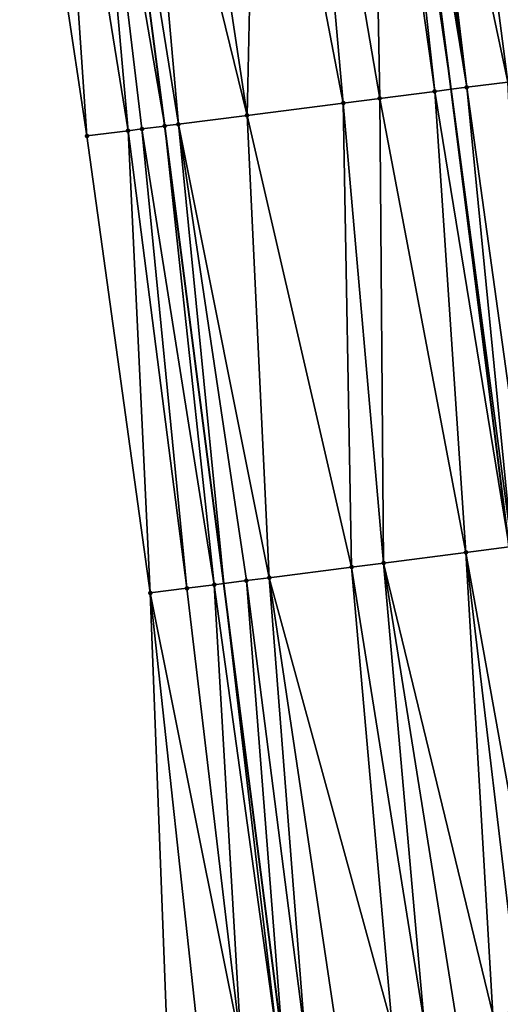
# Model space of a CAD drawing. Header units: feet. Extents: x 2004186 to 2014793, y 836912 to 864902.
# Tile 304 of 656: x 2010671 to 2010692, y 846642 to 846685. Entities that reach past the tile are written whole.
import ezdxf

# ---------------------------------------------------------------- set-up
doc = ezdxf.new("R2010")
doc.units = ezdxf.units.FT
doc.header["$LTSCALE"] = 100
doc.header["$MEASUREMENT"] = 0
for name, color, linetype, lineweight in [('EP_Travel Lane', 5, 'Continuous', 40), ('GPL_Skip Line', 2, 'Continuous', 40), ('Road Shots', 4, 'Continuous', 200), ('Road X-Section', 30, 'Continuous', 13)]:
    doc.layers.add(name, color=color, linetype=linetype, lineweight=lineweight)
doc.layers.add('I-77 SB_MM21-27-Surface-Border', color=7, linetype='Continuous')
doc.layers.add('I-77 SB_MM21-27-Surface-TIN', color=7, linetype='Continuous')

msp = doc.modelspace()

# ---------------------------------------------------------------- linework, layer by layer
at = {"layer": 'EP_Travel Lane'}
msp.add_polyline3d([(2010710.427281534, 846358.6636826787, 431.0598790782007), (2010708.84415915, 846378.5418675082, 431.2301920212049), (2010707.228482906, 846398.4750796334, 431.3984264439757), (2010705.61283548, 846418.4079362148, 431.5364268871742), (2010703.896541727, 846438.0590206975, 431.6706154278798), (2010702.005175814, 846457.9392202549, 431.8047084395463), (2010700.094050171, 846477.8456789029, 431.9339933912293), (2010698.182698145, 846497.7544955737, 432.1145469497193), (2010696.287928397, 846517.469890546, 432.2982350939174), (2010693.752455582, 846541.2357531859, 432.4414229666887), (2010691.53815431, 846561.1124940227, 432.5625172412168), (2010689.323838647, 846580.9893640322, 432.6556785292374), (2010687.109523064, 846600.8662333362, 432.7490151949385), (2010684.916266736, 846620.3862473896, 432.8704048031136), (2010682.365556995, 846640.2227027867, 432.9656242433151), (2010679.814833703, 846660.0592635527, 433.0354573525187), (2010677.264115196, 846679.8957871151, 433.1142516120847), (2010674.736842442, 846699.3669876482, 433.2019053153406)], dxfattribs=at)
at = {"layer": 'GPL_Skip Line'}
msp.add_polyline3d([(2010722.607946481, 846359.6180831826, 431.5534392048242), (2010721.029251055, 846379.5256798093, 431.7345156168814), (2010719.424851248, 846399.4601499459, 431.8844150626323), (2010717.820472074, 846419.3943637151, 432.0229026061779), (2010716.12549704, 846439.1858124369, 432.1563313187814), (2010714.296203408, 846459.0866051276, 432.3097081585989), (2010712.452399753, 846478.9998033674, 432.4492745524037), (2010710.60849604, 846498.9140822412, 432.6238982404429), (2010708.69003976, 846518.7259031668, 432.820283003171), (2010706.192759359, 846542.6460683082, 432.9817465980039), (2010703.951951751, 846562.519834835, 433.0951502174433), (2010701.711127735, 846582.3937468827, 433.1770790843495), (2010699.470299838, 846602.2676933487, 433.2515744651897), (2010697.235068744, 846621.9658725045, 433.3646820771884), (2010694.713833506, 846641.8061821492, 433.4433922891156), (2010692.192604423, 846661.6464433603, 433.533691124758), (2010689.671370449, 846681.4867430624, 433.6147614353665), (2010687.142786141, 846701.1469352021, 433.692900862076)], dxfattribs=at)
at = {"layer": 'I-77 SB_MM21-27-Surface-Border', "color": 3, "linetype": 'ByBlock', "lineweight": -2}
msp.add_polyline3d([(2010704.709131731, 846358.2158184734, 430.8054678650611), (2010703.322665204, 846378.0962043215, 430.9856400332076), (2010703.30105716, 846398.1580388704, 431.221363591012), (2010701.086626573, 846418.0423083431, 431.3410494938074), (2010698.992224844, 846437.6072583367, 431.4564328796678), (2010696.943988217, 846457.466916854, 431.5765682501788), (2010694.680344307, 846477.3401428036, 431.7026668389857), (2010692.814656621, 846497.2538801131, 431.8571424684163), (2010690.896616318, 846516.9242575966, 432.0285049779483), (2010687.93363266, 846540.5762063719, 432.1644652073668), (2010685.676783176, 846560.4480897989, 432.2909430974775), (2010683.419924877, 846580.3200508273, 432.4006376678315), (2010681.361785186, 846600.2146153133, 432.5028884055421), (2010679.541490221, 846619.6971818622, 432.6227180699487), (2010677.39120826, 846639.5849781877, 432.7353014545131), (2010676.629557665, 846659.6508278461, 432.9056721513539), (2010673.884149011, 846679.4623075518, 432.9953123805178), (2010670.968931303, 846698.8263281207, 433.0674297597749)], dxfattribs=at)
at = {"layer": 'I-77 SB_MM21-27-Surface-TIN', "color": 128, "linetype": 'ByBlock', "lineweight": -2}
for points in [[(2010692.349967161, 846701.8941148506, 433.8791191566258), (2010689.578355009, 846701.4964136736, 433.78048603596), (2010694.31683048, 846682.0825248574, 433.7775102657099)], [(2010689.578355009, 846701.4964136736, 433.78048603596), (2010687.994581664, 846701.2691208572, 433.7333009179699), (2010692.134705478, 846681.8026488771, 433.7052486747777)], [(2010689.578355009, 846701.4964136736, 433.78048603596), (2010692.134705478, 846681.8026488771, 433.7052486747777), (2010694.31683048, 846682.0825248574, 433.7775102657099)], [(2010686.21281811, 846701.0135455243, 433.6463736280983), (2010683.243225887, 846700.5874912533, 433.5265025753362), (2010686.580181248, 846681.0904259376, 433.4760081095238)], [(2010686.8067392, 846701.0987379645, 433.6751756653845), (2010686.21281811, 846701.0135455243, 433.6463736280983), (2010688.960697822, 846681.395616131, 433.5858311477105)], [(2010686.21281811, 846701.0135455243, 433.6463736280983), (2010686.580181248, 846681.0904259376, 433.4760081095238), (2010688.960697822, 846681.395616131, 433.5858311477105)], [(2010686.8067392, 846701.0987379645, 433.6751756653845), (2010689.671370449, 846681.4867430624, 433.6147614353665), (2010687.142786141, 846701.1469352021, 433.692900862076)], [(2010686.8067392, 846701.0987379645, 433.6751756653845), (2010688.960697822, 846681.395616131, 433.5858311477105), (2010689.671370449, 846681.4867430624, 433.6147614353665)], [(2010687.59863583, 846701.2123150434, 433.7169451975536), (2010687.142786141, 846701.1469352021, 433.692900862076), (2010690.349328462, 846681.5736751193, 433.6423599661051)], [(2010690.349328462, 846681.5736751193, 433.6423599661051), (2010687.142786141, 846701.1469352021, 433.692900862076), (2010689.671370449, 846681.4867430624, 433.6147614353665)], [(2010687.994581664, 846701.2691208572, 433.7333009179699), (2010687.59863583, 846701.2123150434, 433.7169451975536), (2010690.349328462, 846681.5736751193, 433.6423599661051)], [(2010687.994581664, 846701.2691208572, 433.7333009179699), (2010690.349328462, 846681.5736751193, 433.6423599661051), (2010692.134705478, 846681.8026488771, 433.7052486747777)], [(2010683.243225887, 846700.5874912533, 433.5265025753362), (2010681.263499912, 846700.3034399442, 433.4505549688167), (2010684.99317587, 846680.8869216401, 433.4133994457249)], [(2010683.243225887, 846700.5874912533, 433.5265025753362), (2010684.99317587, 846680.8869216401, 433.4133994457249), (2010686.580181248, 846681.0904259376, 433.4760081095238)], [(2010681.263499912, 846700.3034399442, 433.4505549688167), (2010677.897967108, 846699.8205432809, 433.3239183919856), (2010680.827288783, 846680.3527070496, 433.2528483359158)], [(2010681.263499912, 846700.3034399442, 433.4505549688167), (2010680.827288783, 846680.3527070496, 433.2528483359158), (2010684.99317587, 846680.8869216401, 433.4133994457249)], [(2010677.897967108, 846699.8205432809, 433.3239183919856), (2010676.116216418, 846699.5648783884, 433.26047208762), (2010680.827288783, 846680.3527070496, 433.2528483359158)], [(2010674.730405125, 846699.3660641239, 433.2016319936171), (2010673.93851691, 846699.2524284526, 433.1752244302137), (2010677.25652776, 846679.8948139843, 433.1139951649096)], [(2010674.730405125, 846699.3660641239, 433.2016319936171), (2010677.264115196, 846679.8957871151, 433.1142516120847), (2010674.736842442, 846699.3669876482, 433.2019053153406)], [(2010674.730405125, 846699.3660641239, 433.2016319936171), (2010677.25652776, 846679.8948139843, 433.1139951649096), (2010677.264115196, 846679.8957871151, 433.1142516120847)], [(2010676.116216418, 846699.5648783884, 433.26047208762), (2010674.736842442, 846699.3669876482, 433.2019053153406), (2010677.851652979, 846679.9711421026, 433.1341097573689)], [(2010677.851652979, 846679.9711421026, 433.1341097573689), (2010674.736842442, 846699.3669876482, 433.2019053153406), (2010677.264115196, 846679.8957871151, 433.1142516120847)], [(2010676.116216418, 846699.5648783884, 433.26047208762), (2010677.851652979, 846679.9711421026, 433.1341097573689), (2010680.827288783, 846680.3527070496, 433.2528483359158)], [(2010672.55271184, 846699.0535708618, 433.12774379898), (2010670.968931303, 846698.8263281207, 433.0674297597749), (2010673.884149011, 846679.4623075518, 432.9953123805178)], [(2010673.93851691, 846699.2524284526, 433.1752244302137), (2010672.55271184, 846699.0535708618, 433.12774379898), (2010675.669532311, 846679.6912323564, 433.0699567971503)], [(2010672.55271184, 846699.0535708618, 433.12774379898), (2010673.884149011, 846679.4623075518, 432.9953123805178), (2010675.669532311, 846679.6912323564, 433.0699567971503)], [(2010673.93851691, 846699.2524284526, 433.1752244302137), (2010676.264657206, 846679.7675629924, 433.0894668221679), (2010677.25652776, 846679.8948139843, 433.1139951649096)], [(2010673.93851691, 846699.2524284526, 433.1752244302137), (2010675.669532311, 846679.6912323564, 433.0699567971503), (2010676.264657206, 846679.7675629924, 433.0894668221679)], [(2010692.134705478, 846681.8026488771, 433.7052486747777), (2010690.349328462, 846681.5736751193, 433.6423599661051), (2010693.094746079, 846661.7621256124, 433.569482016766)], [(2010688.960697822, 846681.395616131, 433.5858311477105), (2010686.580181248, 846681.0904259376, 433.4760081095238), (2010690.317479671, 846661.4060475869, 433.4468302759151)], [(2010688.960697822, 846681.395616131, 433.5858311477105), (2010692.192604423, 846661.6464433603, 433.533691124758), (2010689.671370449, 846681.4867430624, 433.6147614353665)], [(2010688.960697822, 846681.395616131, 433.5858311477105), (2010690.317479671, 846661.4060475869, 433.4468302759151), (2010692.192604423, 846661.6464433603, 433.533691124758)], [(2010690.349328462, 846681.5736751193, 433.6423599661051), (2010689.671370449, 846681.4867430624, 433.6147614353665), (2010692.301243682, 846661.6603711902, 433.5387235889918)], [(2010692.301243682, 846661.6603711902, 433.5387235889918), (2010689.671370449, 846681.4867430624, 433.6147614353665), (2010692.192604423, 846661.6464433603, 433.533691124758)], [(2010690.349328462, 846681.5736751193, 433.6423599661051), (2010692.301243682, 846661.6603711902, 433.5387235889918), (2010693.094746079, 846661.7621256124, 433.569482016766)], [(2010686.580181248, 846681.0904259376, 433.4760081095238), (2010684.99317587, 846680.8869216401, 433.4133994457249), (2010686.746712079, 846660.9482056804, 433.2956917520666)], [(2010686.580181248, 846681.0904259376, 433.4760081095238), (2010686.746712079, 846660.9482056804, 433.2956917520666), (2010690.317479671, 846661.4060475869, 433.4468302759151)], [(2010684.99317587, 846680.8869216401, 433.4133994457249), (2010680.827288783, 846680.3527070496, 433.2528483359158), (2010685.358085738, 846660.7701132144, 433.2472022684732)], [(2010684.99317587, 846680.8869216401, 433.4133994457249), (2010685.358085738, 846660.7701132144, 433.2472022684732), (2010686.746712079, 846660.9482056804, 433.2956917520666)], [(2010680.827288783, 846680.3527070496, 433.2528483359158), (2010677.851652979, 846679.9711421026, 433.1341097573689), (2010681.787327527, 846660.3121982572, 433.1136062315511)], [(2010680.827288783, 846680.3527070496, 433.2528483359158), (2010681.787327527, 846660.3121982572, 433.1136062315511), (2010685.358085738, 846660.7701132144, 433.2472022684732)], [(2010675.669532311, 846679.6912323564, 433.0699567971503), (2010673.884149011, 846679.4623075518, 432.9953123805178), (2010676.629557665, 846659.6508278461, 432.9056721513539)], [(2010676.264657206, 846679.7675629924, 433.0894668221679), (2010675.669532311, 846679.6912323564, 433.0699567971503), (2010678.216565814, 846659.8543105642, 432.9734629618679)], [(2010675.669532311, 846679.6912323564, 433.0699567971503), (2010676.629557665, 846659.6508278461, 432.9056721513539), (2010678.216565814, 846659.8543105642, 432.9734629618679)], [(2010677.25652776, 846679.8948139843, 433.1139951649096), (2010676.264657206, 846679.7675629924, 433.0894668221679), (2010679.406819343, 846660.0069427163, 433.0194759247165)], [(2010676.264657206, 846679.7675629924, 433.0894668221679), (2010678.216565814, 846659.8543105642, 432.9734629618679), (2010679.406819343, 846660.0069427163, 433.0194759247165)], [(2010677.25652776, 846679.8948139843, 433.1139951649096), (2010679.814833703, 846660.0592635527, 433.0354573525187), (2010677.264115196, 846679.8957871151, 433.1142516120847)], [(2010677.25652776, 846679.8948139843, 433.1139951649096), (2010679.406819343, 846660.0069427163, 433.0194759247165), (2010679.814833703, 846660.0592635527, 433.0354573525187)], [(2010677.851652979, 846679.9711421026, 433.1341097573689), (2010677.264115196, 846679.8957871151, 433.1142516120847), (2010679.814833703, 846660.0592635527, 433.0354573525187)], [(2010677.851652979, 846679.9711421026, 433.1341097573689), (2010679.814833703, 846660.0592635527, 433.0354573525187), (2010680.79544884, 846660.1850106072, 433.0738668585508)], [(2010677.851652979, 846679.9711421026, 433.1341097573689), (2010680.79544884, 846660.1850106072, 433.0738668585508), (2010681.787327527, 846660.3121982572, 433.1136062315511)], [(2010690.317479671, 846661.4060475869, 433.4468302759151), (2010686.746712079, 846660.9482056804, 433.2956917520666), (2010691.475893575, 846641.3909808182, 433.3144736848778)], [(2010690.317479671, 846661.4060475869, 433.4468302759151), (2010693.856402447, 846641.6962309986, 433.4098886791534), (2010692.192604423, 846661.6464433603, 433.533691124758)], [(2010690.317479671, 846661.4060475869, 433.4468302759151), (2010692.666147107, 846641.5436129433, 433.3604918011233), (2010693.856402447, 846641.6962309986, 433.4098886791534)], [(2010690.317479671, 846661.4060475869, 433.4468302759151), (2010691.475893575, 846641.3909808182, 433.3144736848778), (2010692.666147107, 846641.5436129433, 433.3604918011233)], [(2010686.746712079, 846660.9482056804, 433.2956917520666), (2010685.358085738, 846660.7701132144, 433.2472022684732), (2010688.500257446, 846641.009418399, 433.1951313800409)], [(2010686.746712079, 846660.9482056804, 433.2956917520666), (2010689.888887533, 846641.187481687, 433.2506261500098), (2010691.475893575, 846641.3909808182, 433.3144736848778)], [(2010686.746712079, 846660.9482056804, 433.2956917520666), (2010688.500257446, 846641.009418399, 433.1951313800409), (2010689.888887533, 846641.187481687, 433.2506261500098)], [(2010685.358085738, 846660.7701132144, 433.2472022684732), (2010681.787327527, 846660.3121982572, 433.1136062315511), (2010687.111631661, 846640.8313216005, 433.1476838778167)], [(2010685.358085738, 846660.7701132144, 433.2472022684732), (2010687.111631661, 846640.8313216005, 433.1476838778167), (2010688.500257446, 846641.009418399, 433.1951313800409)], [(2010679.406819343, 846660.0069427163, 433.0194759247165), (2010678.216565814, 846659.8543105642, 432.9734629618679), (2010680.56522944, 846639.9919055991, 432.8800107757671)], [(2010679.406819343, 846660.0069427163, 433.0194759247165), (2010682.152242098, 846640.1953532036, 432.9562320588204), (2010679.814833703, 846660.0592635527, 433.0354573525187)], [(2010679.406819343, 846660.0069427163, 433.0194759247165), (2010680.56522944, 846639.9919055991, 432.8800107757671), (2010682.152242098, 846640.1953532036, 432.9562320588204)], [(2010680.79544884, 846660.1850106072, 433.0738668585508), (2010679.814833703, 846660.0592635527, 433.0354573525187), (2010682.365556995, 846640.2227027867, 432.9656242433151)], [(2010682.152242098, 846640.1953532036, 432.9562320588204), (2010682.365556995, 846640.2227027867, 432.9656242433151), (2010679.814833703, 846660.0592635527, 433.0354573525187)], [(2010681.787327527, 846660.3121982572, 433.1136062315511), (2010680.79544884, 846660.1850106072, 433.0738668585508), (2010683.342499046, 846640.3479587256, 433.0086386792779)], [(2010680.79544884, 846660.1850106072, 433.0738668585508), (2010682.365556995, 846640.2227027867, 432.9656242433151), (2010683.342499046, 846640.3479587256, 433.0086386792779)], [(2010681.787327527, 846660.3121982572, 433.1136062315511), (2010684.731128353, 846640.5260280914, 433.0626738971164), (2010687.111631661, 846640.8313216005, 433.1476838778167)], [(2010681.787327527, 846660.3121982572, 433.1136062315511), (2010683.342499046, 846640.3479587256, 433.0086386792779), (2010684.731128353, 846640.5260280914, 433.0626738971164)], [(2010678.216565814, 846659.8543105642, 432.9734629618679), (2010676.629557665, 846659.6508278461, 432.9056721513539), (2010680.56522944, 846639.9919055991, 432.8800107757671)], [(2010676.629557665, 846659.6508278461, 432.9056721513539), (2010678.77984077, 846639.7630226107, 432.7953265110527), (2010680.56522944, 846639.9919055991, 432.8800107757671)], [(2010676.629557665, 846659.6508278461, 432.9056721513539), (2010677.39120826, 846639.5849781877, 432.7353014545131), (2010678.77984077, 846639.7630226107, 432.7953265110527)]]:
    msp.add_3dface(points, dxfattribs=at)
at = {"layer": 'Road Shots', "lineweight": 100}
for p in [(2010688.960697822, 846681.395616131, 433.5858311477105), (2010690.349328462, 846681.5736751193, 433.6423599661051), (2010686.580181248, 846681.0904259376, 433.4760081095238), (2010684.99317587, 846680.8869216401, 433.4133994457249), (2010680.827288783, 846680.3527070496, 433.2528483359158), (2010675.669532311, 846679.6912323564, 433.0699567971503), (2010676.264657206, 846679.7675629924, 433.0894668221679), (2010677.25652776, 846679.8948139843, 433.1139951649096), (2010677.851652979, 846679.9711421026, 433.1341097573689), (2010673.884149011, 846679.4623075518, 432.9953123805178), (2010690.317479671, 846661.4060475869, 433.4468302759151), (2010686.746712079, 846660.9482056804, 433.2956917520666), (2010685.358085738, 846660.7701132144, 433.2472022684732), (2010679.406819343, 846660.0069427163, 433.0194759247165), (2010680.79544884, 846660.1850106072, 433.0738668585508), (2010681.787327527, 846660.3121982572, 433.1136062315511), (2010676.629557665, 846659.6508278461, 432.9056721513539), (2010678.216565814, 846659.8543105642, 432.9734629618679)]:
    msp.add_point(p, dxfattribs=at)
at = {"layer": 'Road X-Section', "extrusion": (-0.1273520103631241, 0.9918486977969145, 0.004198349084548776), "elevation": 583716.3786756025, "flags": 128}
msp.add_lwpolyline([(-2102129.131633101, -2017.667593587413), (-2102130.931633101, -2017.592948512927), (-2102131.531633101, -2017.573438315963), (-2102132.5316331, -2017.548909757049), (-2102133.131633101, -2017.528794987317), (-2102136.131633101, -2017.410055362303), (-2102140.331633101, -2017.249502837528), (-2102141.931633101, -2017.186893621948), (-2102144.331633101, -2017.077069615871), (-2102145.731633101, -2017.020540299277), (-2102147.531633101, -2016.957651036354), (-2102149.731633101, -2016.885388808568), (-2102152.931633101, -2016.774105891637), (-2102154.131633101, -2016.724744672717), (-2102155.531633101, -2016.660770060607), (-2102156.331633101, -2016.632219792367), (-2102160.131633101, -2016.497184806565), (-2102162.331633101, -2016.412445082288), (-2102163.731633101, -2016.355422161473), (-2102164.531633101, -2016.328907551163), (-2102166.331633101, -2016.268700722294), (-2102167.331633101, -2016.228872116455), (-2102167.931633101, -2016.212240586), (-2102168.731633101, -2016.190938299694), (-2102169.331633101, -2016.167225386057), (-2102170.531633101, -2016.117583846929), (-2102171.131633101, -2016.095449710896), (-2102172.531633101, -2016.037933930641), (-2102174.931633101, -2015.955273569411)], dxfattribs=at)
at = {"layer": 'Road X-Section', "extrusion": (-0.1273520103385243, 0.9918486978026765, 0.0041983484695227), "elevation": 583696.3787296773, "flags": 128}
msp.add_lwpolyline([(-2102129.331618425, -2017.672908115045), (-2102130.931618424, -2017.605116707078), (-2102132.131618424, -2017.55910333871), (-2102133.531618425, -2017.504711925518), (-2102134.531618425, -2017.464972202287), (-2102138.131618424, -2017.331374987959), (-2102139.531618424, -2017.28288507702), (-2102143.131618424, -2017.131745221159), (-2102145.131618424, -2017.03985109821), (-2102145.931618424, -2017.009092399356), (-2102147.331618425, -2016.964221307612), (-2102149.531618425, -2016.89446715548), (-2102151.131618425, -2016.837830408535), (-2102152.331618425, -2016.797700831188), (-2102153.531618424, -2016.755578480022), (-2102154.331618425, -2016.727808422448), (-2102155.131618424, -2016.693019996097), (-2102156.131618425, -2016.650612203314), (-2102157.131618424, -2016.615643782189), (-2102158.531618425, -2016.569658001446), (-2102160.131618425, -2016.507379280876), (-2102162.131618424, -2016.428903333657), (-2102164.331618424, -2016.347918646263), (-2102165.731618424, -2016.294189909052), (-2102166.931618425, -2016.25315926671), (-2102168.131618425, -2016.223687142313), (-2102168.731618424, -2016.20433247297), (-2102170.531618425, -2016.135566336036), (-2102171.731618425, -2016.09049509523), (-2102172.531618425, -2016.058576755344), (-2102173.531618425, -2016.02406837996), (-2102174.731618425, -2015.976526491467)], dxfattribs=at)
at = {"layer": 'Road X-Section', "extrusion": (-0.1273520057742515, 0.9918486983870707, 0.004198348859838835), "elevation": 583676.3884020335, "flags": 128}
msp.add_lwpolyline([(-2102127.528932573, -2017.759581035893), (-2102128.928932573, -2017.699555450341), (-2102130.728932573, -2017.614870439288), (-2102132.328932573, -2017.538648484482), (-2102133.528932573, -2017.486241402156), (-2102134.928932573, -2017.432205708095), (-2102137.328932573, -2017.347194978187), (-2102138.728932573, -2017.299747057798), (-2102140.128932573, -2017.244251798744), (-2102141.728932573, -2017.180403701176), (-2102142.928932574, -2017.134385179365), (-2102144.128932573, -2017.084987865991), (-2102145.128932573, -2017.046230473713), (-2102145.728932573, -2017.021335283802), (-2102146.328932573, -2017.003413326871), (-2102147.328932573, -2016.975861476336), (-2102148.928932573, -2016.920496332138), (-2102152.328932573, -2016.812040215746), (-2102153.328932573, -2016.772710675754), (-2102155.328932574, -2016.687595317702), (-2102156.128932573, -2016.659068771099), (-2102157.328932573, -2016.622104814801), (-2102158.928932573, -2016.564504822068), (-2102161.328932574, -2016.465707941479), (-2102162.528932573, -2016.423127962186), (-2102163.328932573, -2016.390516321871), (-2102164.728932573, -2016.344280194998), (-2102165.528932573, -2016.317645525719), (-2102166.728932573, -2016.270113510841), (-2102167.528932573, -2016.234715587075), (-2102168.128932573, -2016.215306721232), (-2102168.928932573, -2016.193265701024), (-2102170.328932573, -2016.146213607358), (-2102171.328932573, -2016.11366235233), (-2102172.528932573, -2016.067471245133), (-2102173.528932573, -2016.032207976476), (-2102174.528932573, -2015.992926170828), (-2102175.128932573, -2015.973441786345)], dxfattribs=at)

doc.saveas('drawing.dxf')
